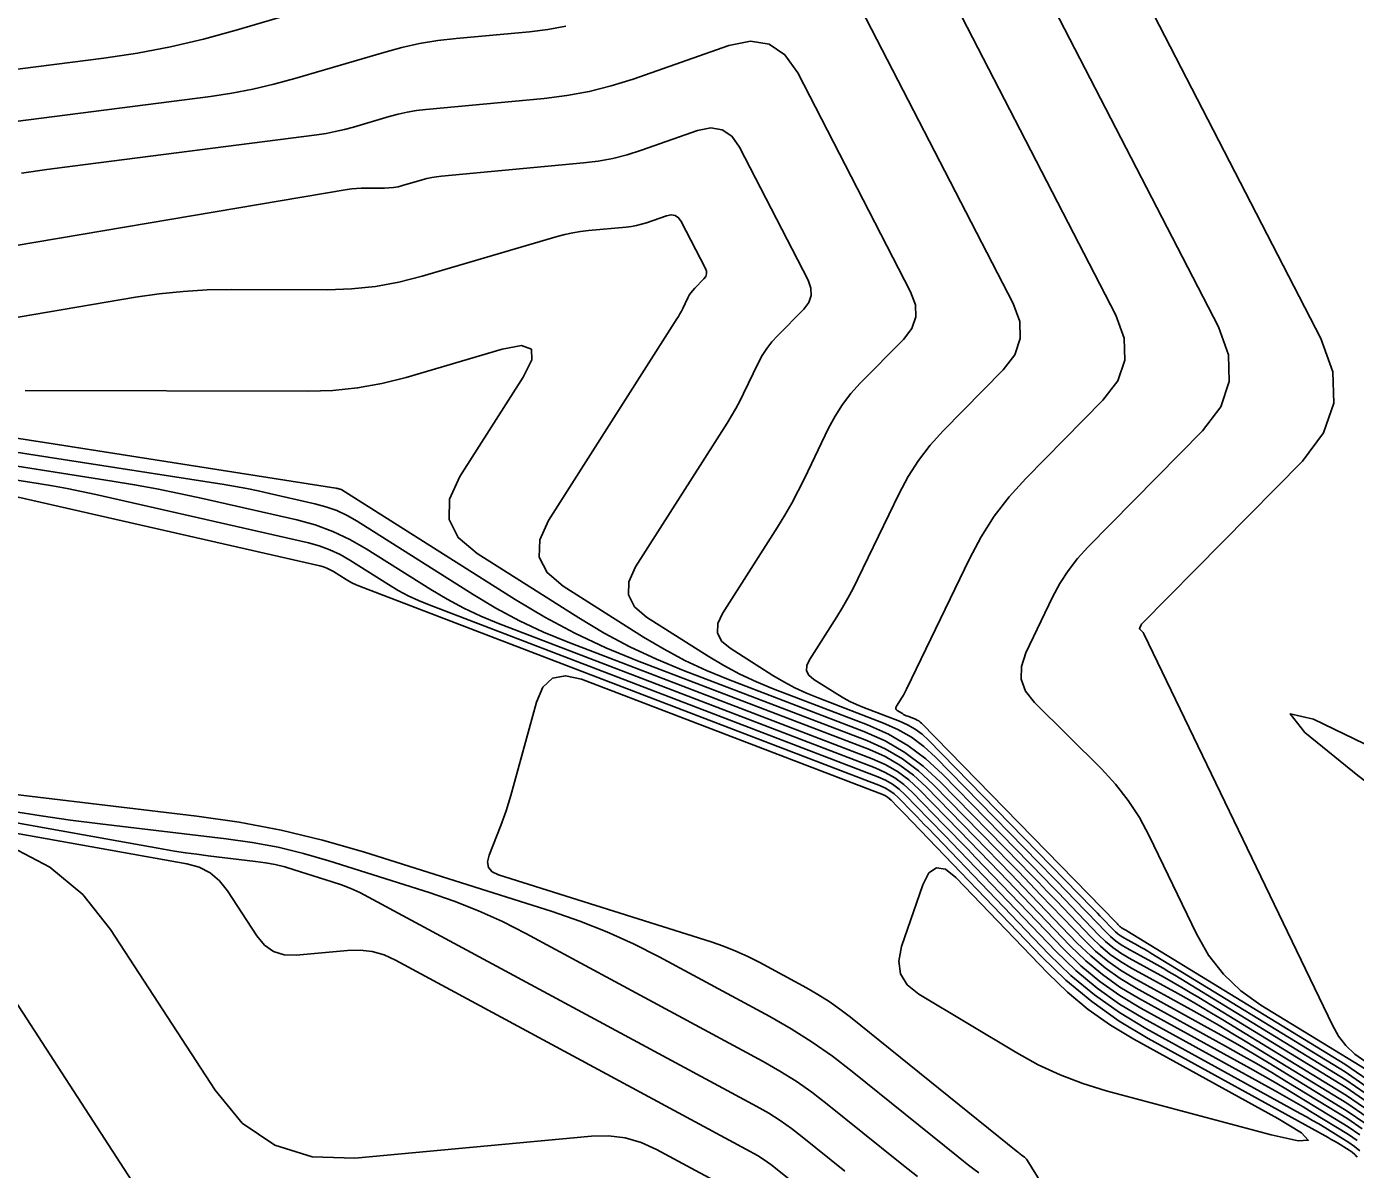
# Model space of a CAD drawing. Extents: x 1354696 to 1366163, y 660729 to 670380.
# Drawn here: x 1361545.9 to 1361601.6, y 664592.7 to 664640.7 of the extents above; entities that cross this region are included whole.
import ezdxf

# ---------------------------------------------------------------- set-up
doc = ezdxf.new("R2010")
doc.units = 0
doc.layers.add('R_Contours', color=7, linetype='Continuous')

msp = doc.modelspace()

# ---------------------------------------------------------------- linework, layer by layer
at = {"layer": 'R_Contours'}
for points in [[(1361602.017, 664597.247), (1361601.594, 664597.548), (1361601.226, 664597.899), (1361600.913, 664598.301), (1361600.656, 664598.752), (1361592.762, 664615.152), (1361592.747, 664615.18), (1361592.73, 664615.206), (1361592.711, 664615.231), (1361592.689, 664615.255), (1361592.586, 664615.357), (1361592.572, 664615.374), (1361592.566, 664615.393), (1361592.566, 664615.412), (1361592.573, 664615.433), (1361592.614, 664615.519), (1361592.625, 664615.54), (1361592.638, 664615.559), (1361592.652, 664615.578), (1361592.668, 664615.596), (1361599.395, 664622.425), (1361600.289, 664623.604), (1361600.717, 664624.854), (1361600.68, 664626.174), (1361600.176, 664627.566), (1361587.991, 664651.182)], [(1361585.55, 664648.064), (1361595.873, 664628.055), (1361596.3, 664626.876), (1361596.332, 664625.757), (1361595.969, 664624.698), (1361595.212, 664623.699), (1361590.394, 664618.809), (1361589.961, 664618.331), (1361589.571, 664617.823), (1361589.224, 664617.285), (1361588.921, 664616.716), (1361587.797, 664614.377), (1361587.608, 664613.809), (1361587.605, 664613.272), (1361587.788, 664612.768), (1361588.156, 664612.295), (1361590.968, 664609.509), (1361591.56, 664608.871), (1361592.091, 664608.19), (1361592.562, 664607.466), (1361592.972, 664606.698), (1361594.949, 664602.59), (1361595.461, 664601.692), (1361596.082, 664600.894), (1361596.814, 664600.195), (1361597.657, 664599.596), (1361602.329, 664596.739)], [(1361602.642, 664596.113), (1361601.181, 664597.122), (1361592.039, 664602.714), (1361592.013, 664602.73), (1361591.988, 664602.745), (1361591.962, 664602.759), (1361591.936, 664602.774), (1361591.832, 664602.831), (1361591.807, 664602.846), (1361591.784, 664602.863), (1361591.762, 664602.881), (1361591.741, 664602.901), (1361591.661, 664602.984), (1361591.641, 664603.005), (1361591.621, 664603.026), (1361591.601, 664603.047), (1361591.58, 664603.068), (1361583.424, 664611.421), (1361583.367, 664611.474), (1361583.305, 664611.52), (1361583.238, 664611.559), (1361583.166, 664611.591), (1361582.841, 664611.716), (1361582.782, 664611.74), (1361582.726, 664611.767), (1361582.67, 664611.796), (1361582.616, 664611.828), (1361582.404, 664611.963), (1361582.361, 664611.999), (1361582.341, 664612.04), (1361582.342, 664612.086), (1361582.365, 664612.136), (1361582.609, 664612.519), (1361582.66, 664612.601), (1361582.708, 664612.685), (1361582.754, 664612.77), (1361582.797, 664612.856), (1361585.428, 664618.326), (1361585.916, 664619.242), (1361586.473, 664620.109), (1361587.101, 664620.927), (1361587.798, 664621.695), (1361591.028, 664624.974), (1361591.649, 664625.793), (1361591.946, 664626.661), (1361591.92, 664627.578), (1361591.571, 664628.544), (1361583.108, 664644.945)], [(1361561.737, 664642.583), (1361554.675, 664640.499), (1361553.305, 664640.124), (1361551.922, 664639.804), (1361550.529, 664639.54), (1361549.123, 664639.332), (1361538.694, 664637.996)], [(1361580.667, 664641.827), (1361587.268, 664629.033), (1361587.54, 664628.28), (1361587.561, 664627.564), (1361587.329, 664626.887), (1361586.845, 664626.248), (1361584.325, 664623.691), (1361583.781, 664623.091), (1361583.292, 664622.454), (1361582.857, 664621.778), (1361582.476, 664621.063), (1361580.754, 664617.483), (1361580.55, 664617.075), (1361580.335, 664616.674), (1361580.107, 664616.279), (1361579.868, 664615.891), (1361578.716, 664614.084), (1361578.607, 664613.845), (1361578.602, 664613.629), (1361578.699, 664613.436), (1361578.899, 664613.266), (1361579.903, 664612.631), (1361580.158, 664612.479), (1361580.419, 664612.34), (1361580.686, 664612.214), (1361580.961, 664612.101), (1361582.498, 664611.512), (1361582.835, 664611.362), (1361583.151, 664611.178), (1361583.445, 664610.961), (1361583.716, 664610.71), (1361590.58, 664603.681), (1361590.688, 664603.569), (1361590.796, 664603.458), (1361590.904, 664603.346), (1361591.012, 664603.234), (1361591.443, 664602.785), (1361591.554, 664602.678), (1361591.673, 664602.579), (1361591.798, 664602.49), (1361591.931, 664602.411), (1361592.494, 664602.101), (1361592.633, 664602.023), (1361592.77, 664601.944), (1361592.907, 664601.864), (1361593.043, 664601.782), (1361601.198, 664596.794), (1361602.537, 664595.869)], [(1361537.216, 664635.626), (1361553.59, 664637.724), (1361554.487, 664637.857), (1361555.376, 664638.025), (1361556.257, 664638.229), (1361557.131, 664638.468), (1361560.868, 664639.571), (1361561.614, 664639.771), (1361562.367, 664639.935), (1361563.128, 664640.062), (1361563.895, 664640.152), (1361566.98, 664640.438), (1361567.746, 664640.533), (1361568.502, 664640.673)], [(1361545.672, 664634.508), (1361546.735, 664634.66), (1361547.799, 664634.802), (1361558.057, 664636.116), (1361558.445, 664636.173), (1361558.829, 664636.246), (1361559.21, 664636.334), (1361559.587, 664636.437), (1361561.092, 664636.881), (1361561.47, 664636.983), (1361561.851, 664637.066), (1361562.236, 664637.13), (1361562.625, 664637.176), (1361567.59, 664637.636), (1361568.542, 664637.754), (1361569.48, 664637.928), (1361570.407, 664638.161), (1361571.321, 664638.45), (1361575.337, 664639.857), (1361576.247, 664640.041), (1361577.031, 664639.911), (1361577.691, 664639.466), (1361578.226, 664638.708), (1361582.965, 664629.523), (1361583.161, 664628.981), (1361583.175, 664628.468), (1361583.009, 664627.982), (1361582.661, 664627.523), (1361580.852, 664625.687), (1361580.461, 664625.256), (1361580.11, 664624.798), (1361579.798, 664624.313), (1361579.525, 664623.8), (1361578.511, 664621.693), (1361578.25, 664621.17), (1361577.974, 664620.656), (1361577.682, 664620.15), (1361577.375, 664619.653), (1361575.067, 664616.032), (1361574.873, 664615.605), (1361574.863, 664615.218), (1361575.036, 664614.873), (1361575.394, 664614.569), (1361577.19, 664613.433), (1361577.645, 664613.161), (1361578.112, 664612.913), (1361578.59, 664612.688), (1361579.081, 664612.486), (1361581.829, 664611.432), (1361582.433, 664611.164), (1361582.997, 664610.835), (1361583.522, 664610.447), (1361584.008, 664609.999), (1361589.579, 664604.294), (1361589.776, 664604.092), (1361589.972, 664603.889), (1361590.168, 664603.686), (1361590.364, 664603.483), (1361591.145, 664602.669), (1361591.347, 664602.474), (1361591.562, 664602.296), (1361591.789, 664602.134), (1361592.03, 664601.99), (1361593.051, 664601.428), (1361593.303, 664601.287), (1361593.553, 664601.144), (1361593.801, 664600.998), (1361594.048, 664600.849), (1361601.214, 664596.466), (1361602.431, 664595.625)], [(1361602.326, 664595.381), (1361601.231, 664596.137), (1361595.053, 664599.916), (1361594.696, 664600.132), (1361594.336, 664600.344), (1361593.973, 664600.551), (1361593.609, 664600.755), (1361592.129, 664601.569), (1361591.781, 664601.779), (1361591.451, 664602.012), (1361591.139, 664602.271), (1361590.847, 664602.553), (1361589.715, 664603.732), (1361589.432, 664604.027), (1361589.148, 664604.321), (1361588.863, 664604.614), (1361588.578, 664604.907), (1361584.301, 664609.288), (1361583.6, 664609.933), (1361582.843, 664610.493), (1361582.03, 664610.966), (1361581.16, 664611.353), (1361577.201, 664612.87), (1361576.494, 664613.161), (1361575.805, 664613.486), (1361575.133, 664613.844), (1361574.477, 664614.236), (1361571.889, 664615.872), (1361571.374, 664616.31), (1361571.124, 664616.808), (1361571.138, 664617.364), (1361571.417, 664617.98), (1361575.268, 664624.019), (1361575.454, 664624.321), (1361575.631, 664624.628), (1361575.799, 664624.94), (1361575.957, 664625.257), (1361576.573, 664626.537), (1361576.739, 664626.848), (1361576.928, 664627.143), (1361577.142, 664627.421), (1361577.379, 664627.682), (1361578.478, 664628.798), (1361578.689, 664629.076), (1361578.79, 664629.371), (1361578.781, 664629.683), (1361578.662, 664630.012), (1361575.784, 664635.59), (1361575.46, 664636.05), (1361575.059, 664636.32), (1361574.583, 664636.399), (1361574.03, 664636.287), (1361571.669, 664635.46), (1361571.075, 664635.272), (1361570.473, 664635.121), (1361569.862, 664635.007), (1361569.244, 664634.931), (1361563.282, 664634.378), (1361563.077, 664634.354), (1361562.873, 664634.32), (1361562.671, 664634.277), (1361562.472, 664634.223), (1361561.652, 664633.983), (1361561.464, 664633.935), (1361561.274, 664633.901), (1361561.082, 664633.88), (1361560.888, 664633.874), (1361560.107, 664633.876), (1361559.912, 664633.872), (1361559.718, 664633.86), (1361559.525, 664633.84), (1361559.332, 664633.812), (1361541.621, 664630.826)], [(1361602.221, 664595.137), (1361601.248, 664595.809), (1361596.058, 664598.984), (1361595.59, 664599.266), (1361595.118, 664599.544), (1361594.644, 664599.816), (1361594.166, 664600.082), (1361592.228, 664601.149), (1361591.772, 664601.423), (1361591.34, 664601.729), (1361590.932, 664602.067), (1361590.549, 664602.437), (1361589.066, 664603.982), (1361588.695, 664604.368), (1361588.323, 664604.753), (1361587.951, 664605.137), (1361587.577, 664605.52), (1361584.209, 664608.97), (1361583.495, 664609.628), (1361582.722, 664610.199), (1361581.892, 664610.682), (1361581.004, 664611.077), (1361575.321, 664613.255), (1361574.398, 664613.635), (1361573.498, 664614.059), (1361572.62, 664614.527), (1361571.764, 664615.039), (1361568.384, 664617.174), (1361567.711, 664617.747), (1361567.385, 664618.397), (1361567.404, 664619.124), (1361567.768, 664619.928), (1361573.16, 664628.384), (1361573.226, 664628.491), (1361573.289, 664628.599), (1361573.348, 664628.71), (1361573.404, 664628.822), (1361573.621, 664629.274), (1361573.68, 664629.384), (1361573.747, 664629.488), (1361573.822, 664629.586), (1361573.906, 664629.678), (1361574.294, 664630.072), (1361574.369, 664630.17), (1361574.404, 664630.275), (1361574.401, 664630.385), (1361574.359, 664630.501), (1361573.343, 664632.471), (1361573.228, 664632.634), (1361573.087, 664632.729), (1361572.918, 664632.757), (1361572.723, 664632.717), (1361571.889, 664632.425), (1361571.68, 664632.359), (1361571.467, 664632.306), (1361571.251, 664632.265), (1361571.033, 664632.238), (1361569.454, 664632.092), (1361569.119, 664632.053), (1361568.788, 664631.998), (1361568.459, 664631.927), (1361568.133, 664631.839), (1361562.472, 664630.179), (1361561.496, 664629.93), (1361560.51, 664629.753), (1361559.514, 664629.648), (1361558.508, 664629.614), (1361554.462, 664629.624), (1361553.453, 664629.606), (1361552.446, 664629.544), (1361551.444, 664629.44), (1361550.445, 664629.293), (1361543.706, 664628.157)], [(1361545.814, 664625.38), (1361557.685, 664625.351), (1361558.729, 664625.386), (1361559.762, 664625.495), (1361560.785, 664625.678), (1361561.797, 664625.936), (1361565.825, 664627.118), (1361566.635, 664627.266), (1361567.053, 664627.118), (1361567.078, 664626.676), (1361566.71, 664625.939), (1361564.054, 664621.774), (1361563.626, 664620.83), (1361563.604, 664619.977), (1361563.987, 664619.214), (1361564.776, 664618.542), (1361569.051, 664615.841), (1361570.107, 664615.209), (1361571.191, 664614.632), (1361572.302, 664614.109), (1361573.441, 664613.64), (1361581.12, 664610.697), (1361581.894, 664610.353), (1361582.618, 664609.932), (1361583.291, 664609.434), (1361583.914, 664608.86), (1361586.576, 664606.133), (1361587.038, 664605.659), (1361587.499, 664605.184), (1361587.959, 664604.708), (1361588.418, 664604.231), (1361590.251, 664602.321), (1361590.725, 664601.864), (1361591.229, 664601.445), (1361591.763, 664601.067), (1361592.327, 664600.728), (1361594.723, 664599.409), (1361595.314, 664599.08), (1361595.901, 664598.743), (1361596.484, 664598.4), (1361597.063, 664598.051), (1361601.265, 664595.481), (1361602.116, 664594.892)], [(1361602.01, 664594.648), (1361601.281, 664595.152), (1361598.067, 664597.118), (1361597.378, 664597.535), (1361596.683, 664597.943), (1361595.984, 664598.344), (1361595.281, 664598.736), (1361592.427, 664600.307), (1361591.754, 664600.711), (1361591.118, 664601.162), (1361590.517, 664601.66), (1361589.953, 664602.205), (1361587.688, 664604.565), (1361587.182, 664605.091), (1361586.675, 664605.616), (1361586.167, 664606.14), (1361585.658, 664606.662), (1361583.619, 664608.751), (1361583.088, 664609.24), (1361582.513, 664609.664), (1361581.897, 664610.023), (1361581.237, 664610.317), (1361571.513, 664614.043), (1361570.182, 664614.591), (1361568.883, 664615.203), (1361567.616, 664615.878), (1361566.38, 664616.617), (1361559.1, 664621.217), (1361559.081, 664621.227), (1361559.062, 664621.236), (1361559.043, 664621.244), (1361559.022, 664621.249), (1361558.939, 664621.268), (1361558.918, 664621.273), (1361558.897, 664621.277), (1361558.877, 664621.281), (1361558.856, 664621.284), (1361546.996, 664623.146), (1361545.011, 664623.45)], [(1361544.452, 664622.953), (1361545.977, 664622.719), (1361554.164, 664621.434), (1361554.644, 664621.354), (1361555.122, 664621.266), (1361555.599, 664621.171), (1361556.074, 664621.067), (1361557.971, 664620.635), (1361558.438, 664620.508), (1361558.888, 664620.343), (1361559.323, 664620.14), (1361559.742, 664619.899), (1361564.607, 664616.826), (1361565.567, 664616.251), (1361566.552, 664615.727), (1361567.561, 664615.251), (1361568.596, 664614.825), (1361581.353, 664609.937), (1361581.899, 664609.694), (1361582.409, 664609.397), (1361582.884, 664609.046), (1361583.323, 664608.641), (1361585.01, 664606.914), (1361585.431, 664606.481), (1361585.851, 664606.048), (1361586.27, 664605.614), (1361586.689, 664605.179), (1361589.655, 664602.089), (1361590.31, 664601.457), (1361591.007, 664600.879), (1361591.745, 664600.355), (1361592.526, 664599.887), (1361596.169, 664597.881), (1361596.82, 664597.518), (1361597.468, 664597.147), (1361598.111, 664596.768), (1361598.75, 664596.382), (1361601.298, 664594.824), (1361601.905, 664594.404)], [(1361544.959, 664622.292), (1361549.473, 664621.583), (1361550.412, 664621.428), (1361551.347, 664621.256), (1361552.28, 664621.069), (1361553.209, 664620.865), (1361557.216, 664619.953), (1361557.983, 664619.744), (1361558.724, 664619.473), (1361559.439, 664619.14), (1361560.128, 664618.744), (1361562.833, 664617.035), (1361563.518, 664616.625), (1361564.22, 664616.251), (1361564.941, 664615.912), (1361565.679, 664615.608), (1361581.47, 664609.556), (1361581.901, 664609.364), (1361582.305, 664609.129), (1361582.681, 664608.852), (1361583.028, 664608.532), (1361584.362, 664607.165), (1361584.695, 664606.823), (1361585.028, 664606.481), (1361585.359, 664606.137), (1361585.69, 664605.793), (1361589.357, 664601.973), (1361590.102, 664601.253), (1361590.895, 664600.595), (1361591.736, 664599.999), (1361592.625, 664599.466), (1361597.215, 664596.939), (1361597.736, 664596.648), (1361598.254, 664596.352), (1361598.768, 664596.049), (1361599.279, 664595.741), (1361601.315, 664594.496), (1361601.8, 664594.16)], [(1361543.941, 664621.865), (1361546.368, 664621.484), (1361546.973, 664621.383), (1361547.577, 664621.273), (1361548.179, 664621.152), (1361548.779, 664621.02), (1361557.699, 664618.989), (1361558.158, 664618.865), (1361558.601, 664618.702), (1361559.029, 664618.503), (1361559.441, 664618.266), (1361561.059, 664617.244), (1361561.469, 664616.999), (1361561.889, 664616.775), (1361562.32, 664616.572), (1361562.761, 664616.39), (1361581.586, 664609.176), (1361581.904, 664609.035), (1361582.201, 664608.862), (1361582.477, 664608.658), (1361582.733, 664608.422), (1361583.714, 664607.417), (1361583.959, 664607.165), (1361584.204, 664606.913), (1361584.448, 664606.66), (1361584.692, 664606.407), (1361589.059, 664601.857), (1361589.895, 664601.05), (1361590.784, 664600.312), (1361591.727, 664599.643), (1361592.724, 664599.045), (1361598.262, 664595.997), (1361598.652, 664595.779), (1361599.04, 664595.557), (1361599.425, 664595.331), (1361599.807, 664595.1), (1361601.331, 664594.167), (1361601.695, 664593.916)], [(1361544.1, 664621.232), (1361558.182, 664618.026), (1361558.333, 664617.985), (1361558.478, 664617.932), (1361558.618, 664617.866), (1361558.754, 664617.788), (1361559.285, 664617.453), (1361559.419, 664617.372), (1361559.557, 664617.299), (1361559.699, 664617.232), (1361559.844, 664617.173), (1361581.702, 664608.796), (1361581.906, 664608.705), (1361582.096, 664608.594), (1361582.274, 664608.464), (1361582.437, 664608.313), (1361583.067, 664607.668), (1361583.224, 664607.507), (1361583.38, 664607.345), (1361583.537, 664607.183), (1361583.693, 664607.021), (1361588.761, 664601.741), (1361589.688, 664600.846), (1361590.673, 664600.028), (1361591.719, 664599.288), (1361592.823, 664598.625), (1361599.309, 664595.055), (1361599.568, 664594.91), (1361599.825, 664594.762), (1361600.081, 664594.612), (1361600.335, 664594.459), (1361601.348, 664593.839), (1361601.589, 664593.672), (1361601.807, 664593.481)], [(1361598.811, 664575.405), (1361587.846, 664593.099), (1361587.822, 664593.133), (1361587.796, 664593.165), (1361587.766, 664593.194), (1361587.734, 664593.22), (1361587.6, 664593.32), (1361587.566, 664593.346), (1361587.533, 664593.371), (1361587.5, 664593.397), (1361587.467, 664593.423), (1361580.441, 664599.096), (1361580, 664599.435), (1361579.546, 664599.753), (1361579.077, 664600.049), (1361578.594, 664600.324), (1361576.633, 664601.382), (1361576.138, 664601.634), (1361575.633, 664601.863), (1361575.117, 664602.067), (1361574.591, 664602.247), (1361565.673, 664605.067), (1361565.41, 664605.194), (1361565.257, 664605.373), (1361565.215, 664605.604), (1361565.282, 664605.888), (1361565.773, 664607.129), (1361565.891, 664607.44), (1361566.001, 664607.755), (1361566.102, 664608.072), (1361566.194, 664608.392), (1361567.267, 664612.312), (1361567.541, 664612.942), (1361567.947, 664613.311), (1361568.486, 664613.42), (1361569.156, 664613.268), (1361581.819, 664608.416), (1361581.908, 664608.376), (1361581.992, 664608.327), (1361582.07, 664608.269), (1361582.142, 664608.203), (1361582.419, 664607.92), (1361582.488, 664607.849), (1361582.557, 664607.778), (1361582.626, 664607.706), (1361582.694, 664607.635), (1361588.463, 664601.626), (1361589.48, 664600.643), (1361590.562, 664599.745), (1361591.71, 664598.932), (1361592.922, 664598.204), (1361600.356, 664594.112), (1361600.484, 664594.041), (1361600.611, 664593.968), (1361600.738, 664593.893), (1361600.864, 664593.817), (1361601.365, 664593.511), (1361601.484, 664593.428), (1361601.592, 664593.334), (1361601.688, 664593.227)], [(1361620.414, 664601.092), (1361602.431, 664610.356), (1361599.859, 664611.589), (1361598.884, 664611.814), (1361599.506, 664611.03), (1361601.726, 664609.239), (1361617.681, 664597.109)], [(1361578.429, 664591.851), (1361577.369, 664592.707), (1361577.099, 664592.915), (1361576.821, 664593.109), (1361576.534, 664593.29), (1361576.239, 664593.459), (1361561.359, 664601.485), (1361560.877, 664601.703), (1361560.38, 664601.844), (1361559.867, 664601.909), (1361559.339, 664601.897), (1361557.195, 664601.699), (1361556.689, 664601.712), (1361556.244, 664601.85), (1361555.86, 664602.113), (1361555.537, 664602.502), (1361554.305, 664604.4), (1361553.971, 664604.82), (1361553.576, 664605.149), (1361553.12, 664605.385), (1361552.603, 664605.529), (1361535.162, 664608.643)], [(1361580.208, 664592.632), (1361578.418, 664594.078), (1361577.963, 664594.428), (1361577.493, 664594.756), (1361577.009, 664595.062), (1361576.51, 664595.347), (1361560.225, 664604.131), (1361559.855, 664604.32), (1361559.476, 664604.49), (1361559.09, 664604.643), (1361558.696, 664604.778), (1361557.106, 664605.281), (1361556.706, 664605.397), (1361556.303, 664605.494), (1361555.895, 664605.572), (1361555.483, 664605.63), (1361553.49, 664605.866), (1361553.02, 664605.925), (1361552.552, 664605.991), (1361552.084, 664606.064), (1361551.617, 664606.144), (1361536.161, 664608.904)], [(1361585.828, 664592.556), (1361585.61, 664592.721), (1361585.392, 664592.888), (1361585.177, 664593.057), (1361584.963, 664593.228), (1361580.515, 664596.819), (1361579.689, 664597.455), (1361578.837, 664598.05), (1361577.958, 664598.606), (1361577.052, 664599.122), (1361572.422, 664601.62), (1361571.333, 664602.175), (1361570.221, 664602.677), (1361569.087, 664603.126), (1361567.93, 664603.521), (1361560.007, 664606.027), (1361558.288, 664606.526), (1361556.552, 664606.943), (1361554.797, 664607.278), (1361553.025, 664607.53), (1361542.475, 664608.779)], [(1361583.252, 664592.404), (1361582.854, 664592.716), (1361582.459, 664593.032), (1361579.466, 664595.448), (1361578.826, 664595.941), (1361578.165, 664596.403), (1361577.483, 664596.834), (1361576.781, 664597.234), (1361566.824, 664602.605), (1361565.841, 664603.106), (1361564.838, 664603.559), (1361563.815, 664603.964), (1361562.771, 664604.321), (1361558.556, 664605.654), (1361557.497, 664605.962), (1361556.427, 664606.219), (1361555.346, 664606.425), (1361554.254, 664606.58), (1361548.972, 664607.206), (1361547.727, 664607.362), (1361546.485, 664607.537), (1361545.246, 664607.73)], [(1361545.255, 664606.221), (1361546.853, 664605.393), (1361548.237, 664604.242), (1361549.406, 664602.768), (1361553.785, 664596.025), (1361554.929, 664594.649), (1361556.288, 664593.717), (1361557.862, 664593.228), (1361559.651, 664593.182), (1361569.578, 664594.101), (1361570.293, 664594.117), (1361570.986, 664594.029), (1361571.658, 664593.838), (1361572.31, 664593.544), (1361575.967, 664591.571)], [(1361553.076, 664587.94), (1361542.113, 664604.825)]]:
    msp.add_lwpolyline(points, dxfattribs=at)
msp.add_lwpolyline([(1361589.537, 664600.143), (1361590.415, 664599.414), (1361591.346, 664598.754), (1361592.33, 664598.164), (1361598.369, 664594.84), (1361599.359, 664594.242), (1361599.644, 664593.929), (1361599.222, 664593.899), (1361598.093, 664594.154), (1361591.17, 664596.008), (1361590.191, 664596.306), (1361589.241, 664596.67), (1361588.318, 664597.1), (1361587.423, 664597.596), (1361583.31, 664600.064), (1361582.825, 664600.452), (1361582.543, 664600.914), (1361582.462, 664601.449), (1361582.584, 664602.058), (1361583.475, 664604.641), (1361583.729, 664605.144), (1361584.045, 664605.363), (1361584.424, 664605.297), (1361584.866, 664604.946), (1361588.712, 664600.94)], close=True, dxfattribs=at)

doc.saveas('drawing.dxf')
